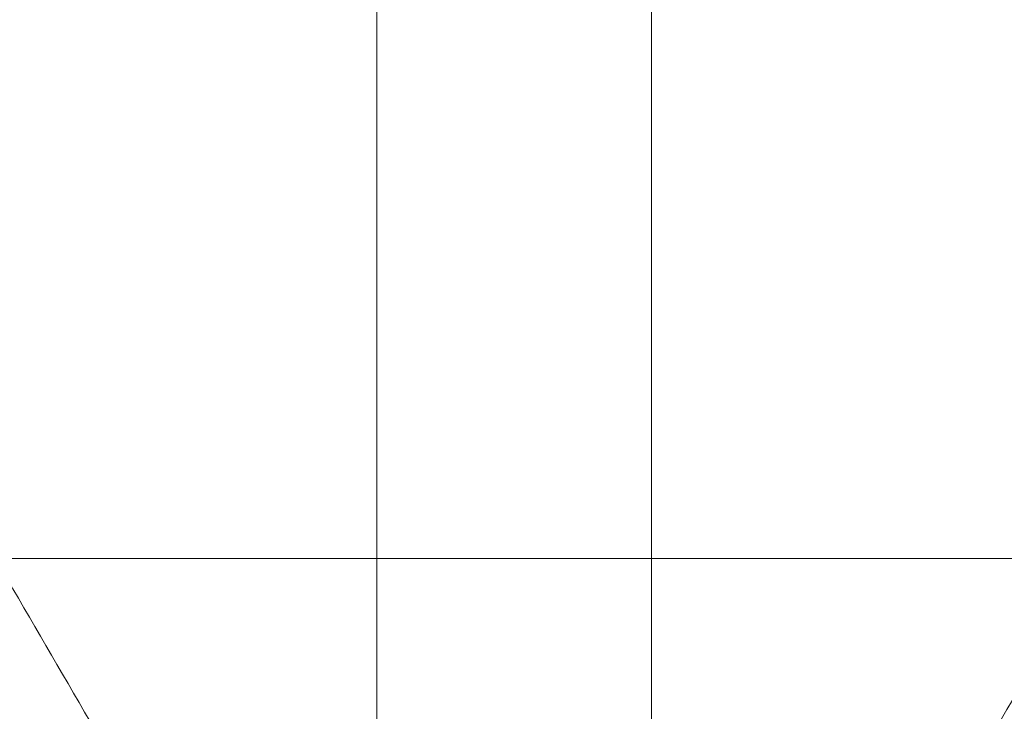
# Model space of a CAD drawing. Header units: inches. Extents: x 1 to 109, y 1 to 85.
# Tile 730 of 1056: x 88.40241 to 88.41137, y 24.5013 to 24.50759. Entities that reach past the tile are written whole.
import ezdxf

# ---------------------------------------------------------------- set-up
doc = ezdxf.new("R2010")
doc.units = ezdxf.units.IN
doc.header["$MEASUREMENT"] = 0

msp = doc.modelspace()

# ---------------------------------------------------------------- linework, layer by layer
at = {"color": 7, "linetype": 'Continuous', "lineweight": 15, "ltscale": 5}
for p, q in [((88.4056574, 19.763355), (88.4056574, 28.9650217)), ((88.4081574, 24.4195502), (88.4081574, 24.5326599)), ((88.4081574, 24.4109669), (88.4081574, 24.5240766)), ((88.3181574, 24.5026884), (88.4223241, 24.5026884)), ((88.3181574, 24.5026884), (88.4223241, 24.5026884))]:
    msp.add_line(p, q, dxfattribs=at)
for points, knots in [([(88.4060742, 24.4960039), (88.4055921, 24.4968328), (88.4046053, 24.4985295), (88.4030746, 24.5011611), (88.4014664, 24.5039288), (88.3997795, 24.5068358), (88.3980128, 24.5098835), (88.3968171, 24.5119461), (88.3962042, 24.5130032)], [0, 0, 0, 0, 0.147656, 0.302219, 0.464171, 0.634047, 0.812438, 1, 1, 1, 1]), ([(88.4181746, 24.5130057), (88.4175123, 24.5118637), (88.4162333, 24.5096585), (88.4143825, 24.5064691), (88.4126684, 24.5035163), (88.4110908, 24.5008), (88.4096497, 24.4983199), (88.4087343, 24.4967454), (88.4082994, 24.4959975)], [0, 0, 0, 0, 0.201387, 0.388871, 0.562464, 0.722177, 0.86802, 1, 1, 1, 1])]:
    msp.add_open_spline(points, degree=3, knots=knots, dxfattribs=at)

doc.saveas('drawing.dxf')
